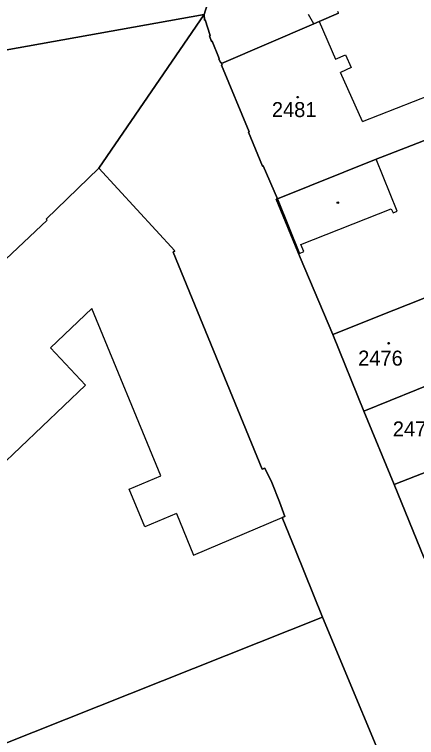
# Model space of a CAD drawing. Extents: x -596233 to -595156, y -1161235 to -1159375.
# Drawn here: x -595787.2 to -595741.6, y -1160472 to -1160390.1 of the extents above; entities that cross this region are included whole.
import ezdxf

# ---------------------------------------------------------------- set-up
doc = ezdxf.new("R2010")
doc.units = 0
for name, color, linetype in [('KN_CAR_KR', 7, 'Continuous'), ('KN_KULTURY', 7, 'Continuous'), ('KN_PARC_CIS_STAV', 7, 'Continuous'), ('KN_PARC_PLOCHA', 7, 'Continuous'), ('parcely_l', 7, 'Continuous')]:
    doc.layers.add(name, color=color, linetype=linetype)

msp = doc.modelspace()

# ---------------------------------------------------------------- linework, layer by layer
at = {"layer": 'KN_CAR_KR'}
for points in [[(-595753.2, -1160391.12), (-595753.83, -1160390.06)], [(-595752.61, -1160390.87), (-595750.75, -1160395.14)], [(-595750.75, -1160395.14), (-595749.61, -1160394.64)], [(-595749.61, -1160394.64), (-595748.98, -1160396.09)], [(-595748.98, -1160396.09), (-595750.2, -1160396.63)], [(-595747.7, -1160402.19), (-595750.2, -1160396.63)], [(-595747.7, -1160402.19), (-595739.97, -1160399.18)], [(-595743.75, -1160412.37), (-595746.15, -1160406.49)], [(-595757.34, -1160410.97), (-595754.82, -1160417.16)], [(-595754.68, -1160416.15), (-595744.43, -1160412.11)], [(-595744.43, -1160412.11), (-595744.2, -1160412.57)], [(-595744.2, -1160412.57), (-595743.75, -1160412.37)], [(-595754.35, -1160416.95), (-595754.68, -1160416.15)], [(-595754.82, -1160417.16), (-595754.35, -1160416.95)], [(-595778.38, -1160423.39), (-595783.07, -1160427.86)], [(-595770.57, -1160442.38), (-595778.38, -1160423.39)], [(-595783.07, -1160427.86), (-595779.11, -1160432.11)], [(-595779.11, -1160432.11), (-595788.96, -1160441.45)], [(-595774.15, -1160443.87), (-595770.57, -1160442.38)], [(-595772.37, -1160448.16), (-595774.15, -1160443.87)], [(-595768.77, -1160446.66), (-595772.37, -1160448.16)], [(-595768.77, -1160446.66), (-595766.84, -1160451.36)], [(-595766.84, -1160451.36), (-595756.82, -1160447.11)]]:
    msp.add_lwpolyline(points, dxfattribs=at)
at = {"layer": 'KN_KULTURY'}
for centre, radius in [((-595755.04, -1160399.44), 0.09), ((-595755.04, -1160399.44), 0.0398), ((-595750.49, -1160411.4), 0.09), ((-595750.49, -1160411.4), 0.0398), ((-595744.73, -1160427.34), 0.09), ((-595744.73, -1160427.34), 0.0398)]:
    msp.add_circle(centre, radius, dxfattribs=at)
at = {"layer": 'KN_PARC_PLOCHA'}
for points in [[(-595765.3, -1160388.96), (-595765.65, -1160390.07), (-595788.2, -1160394.1)], [(-595750.42, -1160389.92), (-595752.61, -1160390.87), (-595753.2, -1160391.12), (-595763.67, -1160395.64), (-595763.73, -1160395.51), (-595763.8, -1160395.53), (-595764, -1160395.1), (-595763.93, -1160395.07), (-595764.75, -1160393.09), (-595764.81, -1160393.12), (-595765.04, -1160392.49), (-595764.97, -1160392.46), (-595765.54, -1160390.69), (-595765.61, -1160390.71), (-595765.65, -1160390.07), (-595765.3, -1160388.96)], [(-595717.92, -1160389.49), (-595717.4, -1160390.81), (-595718.6, -1160392.41), (-595717.52, -1160395.19), (-595725.59, -1160398.42), (-595734.36, -1160401.93), (-595738.23, -1160403.42), (-595744.68, -1160405.9), (-595746.15, -1160406.49), (-595757.34, -1160410.97), (-595758.94, -1160407.21), (-595759.02, -1160407.25), (-595760.63, -1160403.4), (-595760.53, -1160403.36), (-595763.67, -1160395.8), (-595763.61, -1160395.77), (-595763.67, -1160395.64), (-595753.2, -1160391.12), (-595752.61, -1160390.87), (-595750.42, -1160389.92)], [(-595788.2, -1160394.1), (-595765.65, -1160390.07), (-595777.58, -1160407.51), (-595783.54, -1160413.26), (-595783.44, -1160413.37), (-595792.81, -1160422.21)], [(-595743.13, -1160480.25), (-595752.23, -1160458.39), (-595755.28, -1160450.79), (-595756.82, -1160447.11), (-595756.5, -1160446.97), (-595757.11, -1160445.32), (-595757.99, -1160443.12), (-595758.76, -1160441.5), (-595759.07, -1160441.63), (-595769.16, -1160417.02), (-595768.97, -1160416.88), (-595777.58, -1160407.51), (-595765.65, -1160390.07), (-595765.61, -1160390.71), (-595765.54, -1160390.69), (-595764.97, -1160392.46), (-595765.04, -1160392.49), (-595764.81, -1160393.12), (-595764.75, -1160393.09), (-595763.93, -1160395.07), (-595764, -1160395.1), (-595763.8, -1160395.53), (-595763.73, -1160395.51), (-595763.67, -1160395.64), (-595763.61, -1160395.77), (-595763.67, -1160395.8), (-595760.53, -1160403.36), (-595760.63, -1160403.4), (-595759.02, -1160407.25), (-595758.94, -1160407.21), (-595757.34, -1160410.97), (-595757.47, -1160411.02), (-595754.76, -1160417.63), (-595751.07, -1160426.36), (-595747.55, -1160435.03), (-595744.12, -1160443.36), (-595740.7, -1160451.72)], [(-595792.81, -1160422.21), (-595783.44, -1160413.37), (-595783.54, -1160413.26), (-595777.58, -1160407.51), (-595768.97, -1160416.88), (-595769.16, -1160417.02), (-595759.07, -1160441.63), (-595758.76, -1160441.5), (-595757.99, -1160443.12), (-595757.11, -1160445.32), (-595756.5, -1160446.97), (-595756.82, -1160447.11), (-595755.28, -1160450.79), (-595752.23, -1160458.39), (-595792.24, -1160474.3)]]:
    msp.add_lwpolyline(points, dxfattribs=at)
for points in [[(-595715.8, -1160412.3), (-595718.62, -1160413.46), (-595722.45, -1160414.98), (-595731.22, -1160418.45), (-595734.01, -1160419.6), (-595744.15, -1160423.6), (-595751.07, -1160426.36), (-595754.76, -1160417.63), (-595757.47, -1160411.02), (-595757.34, -1160410.97), (-595746.15, -1160406.49), (-595744.68, -1160405.9), (-595738.23, -1160403.42), (-595734.36, -1160401.93), (-595725.59, -1160398.42), (-595717.52, -1160395.19), (-595711.66, -1160392.98), (-595709.38, -1160398.64), (-595708.99, -1160399.67), (-595719.24, -1160403.88)], [(-595719.09, -1160423.54), (-595720.06, -1160423.93), (-595722.64, -1160424.97), (-595727.04, -1160426.79), (-595736.7, -1160430.67), (-595738.57, -1160431.42), (-595747.55, -1160435.03), (-595751.07, -1160426.36), (-595744.15, -1160423.6), (-595734.01, -1160419.6), (-595731.22, -1160418.45), (-595722.45, -1160414.98), (-595720.17, -1160420.19)], [(-595714.99, -1160432.01), (-595717.01, -1160432.79), (-595744.12, -1160443.36), (-595747.55, -1160435.03), (-595738.57, -1160431.42), (-595736.7, -1160430.67), (-595727.04, -1160426.79), (-595722.64, -1160424.97), (-595720.06, -1160423.93), (-595718.61, -1160428.42), (-595716.83, -1160427.73)], [(-595706.09, -1160438.46), (-595716.04, -1160442.32), (-595721.71, -1160444.54), (-595721.81, -1160444.58), (-595727.88, -1160446.85), (-595730.1, -1160447.68), (-595740.7, -1160451.72), (-595744.12, -1160443.36), (-595717.01, -1160432.79), (-595714.99, -1160432.01), (-595712.3, -1160430.96), (-595710.78, -1160435.18), (-595708.04, -1160433.98)], [(-595743.13, -1160480.25), (-595756.61, -1160485.84), (-595759.39, -1160486.99), (-595782.38, -1160496.51), (-595787.42, -1160485.16), (-595790.76, -1160477.67), (-595792.24, -1160474.3), (-595752.23, -1160458.39)]]:
    msp.add_lwpolyline(points, close=True, dxfattribs=at)
at = {"layer": 'parcely_l'}
for points in [[(-595756.36, -1160381.78), (-595758.92, -1160383.66), (-595758.87, -1160383.71), (-595760.81, -1160385.04), (-595760.86, -1160384.99), (-595761.36, -1160385.4), (-595761.31, -1160385.45), (-595762.87, -1160386.61), (-595762.92, -1160386.56), (-595763.44, -1160387), (-595763.39, -1160387.05), (-595764.85, -1160388.35), (-595764.9, -1160388.29), (-595765.3, -1160388.96), (-595765.65, -1160390.07)], [(-595788.2, -1160394.1), (-595765.65, -1160390.07)], [(-595765.65, -1160390.07), (-595777.58, -1160407.51)], [(-595765.65, -1160390.07), (-595765.61, -1160390.71), (-595765.54, -1160390.69), (-595764.97, -1160392.46), (-595765.04, -1160392.49), (-595764.81, -1160393.12), (-595764.75, -1160393.09), (-595763.93, -1160395.07), (-595764, -1160395.1), (-595763.8, -1160395.53), (-595763.73, -1160395.51), (-595763.67, -1160395.64)], [(-595763.67, -1160395.64), (-595753.2, -1160391.12), (-595752.61, -1160390.87), (-595750.42, -1160389.92), (-595750.49, -1160389.74)], [(-595717.52, -1160395.19), (-595725.59, -1160398.42), (-595734.36, -1160401.93), (-595738.23, -1160403.42), (-595744.68, -1160405.9), (-595746.15, -1160406.49), (-595757.34, -1160410.97)], [(-595757.34, -1160410.97), (-595758.94, -1160407.21), (-595759.02, -1160407.25), (-595760.63, -1160403.4), (-595760.53, -1160403.36), (-595763.67, -1160395.8), (-595763.61, -1160395.77), (-595763.67, -1160395.64)], [(-595811.43, -1160439.81), (-595811.58, -1160439.65), (-595805.67, -1160434.06), (-595805.54, -1160434.19), (-595796.15, -1160425.3), (-595796.26, -1160425.19), (-595792.94, -1160422.07), (-595792.81, -1160422.21), (-595783.44, -1160413.37), (-595783.54, -1160413.26), (-595777.58, -1160407.51)], [(-595777.58, -1160407.51), (-595768.97, -1160416.88), (-595769.16, -1160417.02), (-595759.07, -1160441.63), (-595758.76, -1160441.5), (-595757.99, -1160443.12), (-595757.11, -1160445.32), (-595756.5, -1160446.97), (-595756.82, -1160447.11), (-595755.28, -1160450.79), (-595752.23, -1160458.39)], [(-595757.34, -1160410.97), (-595757.47, -1160411.02), (-595754.76, -1160417.63), (-595751.07, -1160426.36)], [(-595722.45, -1160414.98), (-595731.22, -1160418.45), (-595734.01, -1160419.6), (-595744.15, -1160423.6), (-595751.07, -1160426.36)], [(-595747.55, -1160435.03), (-595738.57, -1160431.42), (-595736.7, -1160430.67), (-595727.04, -1160426.79), (-595722.64, -1160424.97), (-595720.06, -1160423.93)], [(-595751.07, -1160426.36), (-595747.55, -1160435.03)], [(-595744.12, -1160443.36), (-595717.01, -1160432.79), (-595714.99, -1160432.01)], [(-595744.12, -1160443.36), (-595747.55, -1160435.03)], [(-595740.7, -1160451.72), (-595744.12, -1160443.36)], [(-595752.23, -1160458.39), (-595792.24, -1160474.3)], [(-595752.23, -1160458.39), (-595743.13, -1160480.25)]]:
    msp.add_lwpolyline(points, dxfattribs=at)

# ---------------------------------------------------------------- texts
at = {"layer": 'KN_PARC_CIS_STAV'}
for s, p in [('2481', (-595757.9666, -1160401.7)), ('2476', (-595748.1866, -1160429.88)), ('2473', (-595744.2566, -1160437.91))]:
    msp.add_text(s, height=1.7, dxfattribs=at).set_placement(p)

doc.saveas('drawing.dxf')
